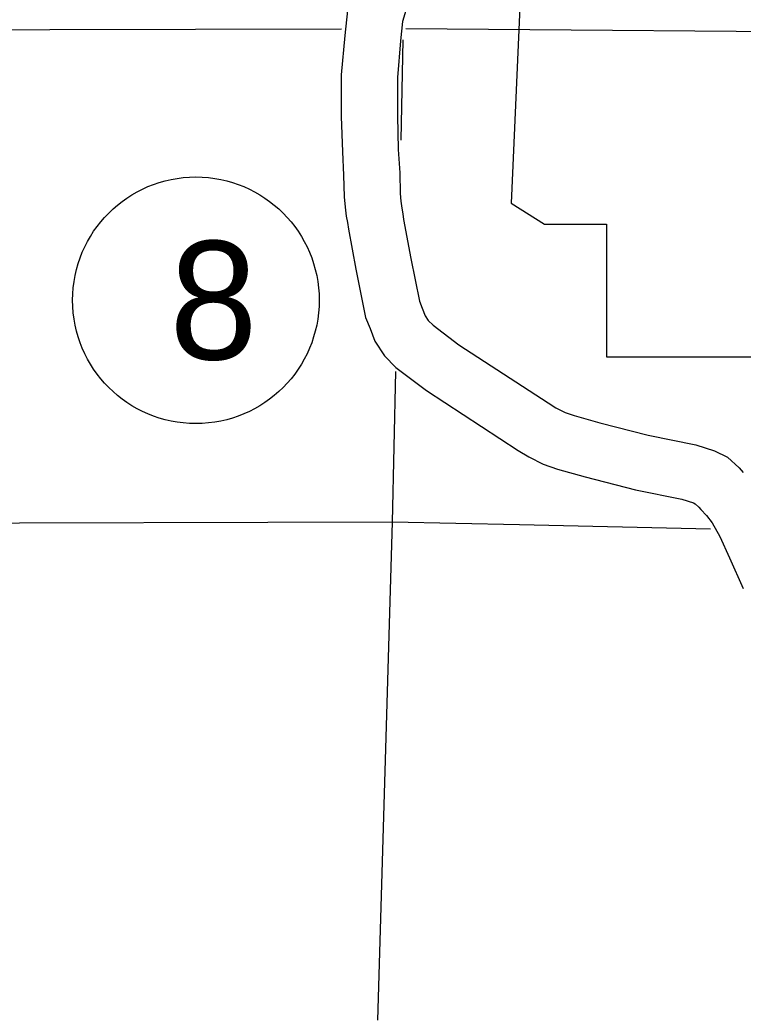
# Model space of a CAD drawing. Extents: x 369523 to 838377, y 495025 to 936819.
# Drawn here: x 551031 to 558774, y 828059 to 838711 of the extents above; entities that cross this region are included whole.
import ezdxf

# ---------------------------------------------------------------- set-up
doc = ezdxf.new("R2010")
doc.units = 0
for name, color, linetype in [('22', 7, 'Continuous'), ('DSN_DRFT_Common-Line', 7, 'Continuous'), ('Level 1', 7, 'Continuous'), ('Level 22', 7, 'Continuous')]:
    doc.layers.add(name, color=color, linetype=linetype)

msp = doc.modelspace()

# ---------------------------------------------------------------- linework, layer by layer
at = {"layer": '22'}
msp.add_lwpolyline([(556068, 843454), (556468, 840789), (556290, 836748), (556646, 836526), (557312, 836526), (557312, 835105), (562907, 835105), (563174, 835682), (563085, 836615), (563218, 837680), (563707, 838524), (564018, 839146), (564462, 839812), (564728, 840523), (564950, 841100), (565350, 841588), (565439, 841899), (565261, 842121), (563884, 842121), (564195, 842743), (564240, 843143), (564056, 843450)], close=True, dxfattribs=at)
at = {"layer": 'DSN_DRFT_Common-Line'}
msp.add_circle((552915, 835710), 1320, dxfattribs=at)
at = {"layer": 'Level 1'}
for points in [[(555185, 838882), (555128, 838693), (555107, 838487), (555072, 838095), (555072, 837685), (555082, 837325), (555097, 837073), (555102, 836852), (555110, 836771), (555119, 836697), (555129, 836636), (555139, 836574), (555217, 836156), (555309, 835700), (555339, 835627), (555369, 835545), (555403, 835495), (555454, 835444), (555730, 835233), (556685, 834611), (556770, 834560), (556868, 834509), (556965, 834476), (557240, 834400), (557758, 834265), (558266, 834163), (558468, 834100), (558606, 834031), (558732, 833915), (558776, 833865)], [(554537, 838811), (554510, 838544), (554472, 838122), (554472, 837676), (554483, 837300), (554497, 837048), (554503, 836817), (554513, 836706), (554525, 836612), (554537, 836541), (554548, 836471), (554628, 836042), (554732, 835527), (554780, 835409), (554831, 835271), (554935, 835114), (555057, 834992), (555384, 834743), (556366, 834102), (556478, 834035), (556633, 833956), (556788, 833903), (557084, 833821), (557623, 833681), (558118, 833580), (558243, 833542), (558262, 833532), (558300, 833497), (558322, 833472), (558380, 833406), (558442, 833327), (558523, 833182), (558627, 832955), (558773, 832624)]]:
    msp.add_lwpolyline(points, dxfattribs=at)
at = {"layer": 'Level 22'}
for points in [[(554475, 838613), (549786, 838600), (544516, 838700)], [(571075, 838473), (565733, 838523), (560470, 838573), (555163, 838614)], [(555132, 838497), (555108, 837422)], [(555052, 834949), (555016, 833336), (554858, 828004)], [(556380, 833306), (555016, 833336), (549692, 833320), (545775, 833420)], [(558426, 833259), (556380, 833306)]]:
    msp.add_lwpolyline(points, dxfattribs=at)

# ---------------------------------------------------------------- texts
at = {"layer": 'DSN_DRFT_Common-Line'}
msp.add_text('8', height=1267, dxfattribs=at).set_placement((552632, 835077))

doc.saveas('drawing.dxf')
